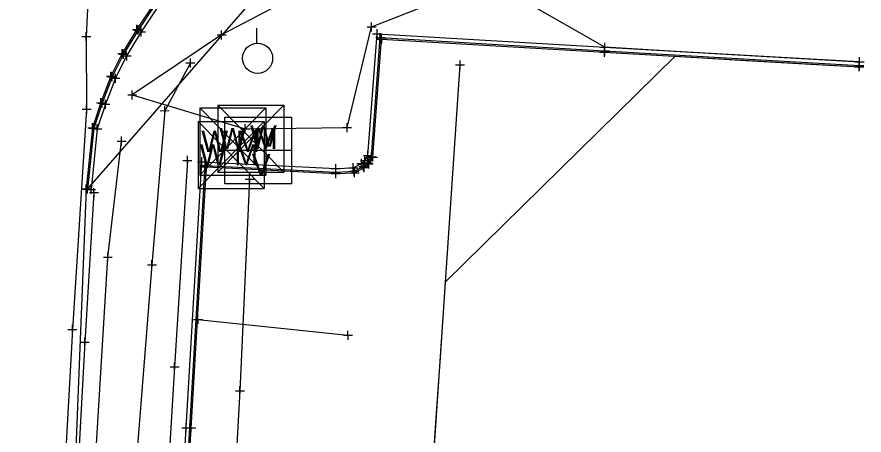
# Model space of a CAD drawing. Extents: x -1 to 1157254, y -1 to 2021979.
# Drawn here: x 1151704.9 to 1151824.6, y 2019842 to 2019901.1 of the extents above; entities that cross this region are included whole.
import ezdxf

# ---------------------------------------------------------------- set-up
doc = ezdxf.new("R2010")
doc.units = 0
for name, color, linetype in [('S_BUILDING_ANNOT', 7, 'Continuous'), ('S_CATCH_BASIN', 7, 'Continuous'), ('S_CONTOUR_ANNOT', 7, 'Continuous'), ('S_CTL_TABLE', 7, 'Continuous'), ('S_DTM_PAVEMENT', 7, 'Continuous'), ('S_EDGE_BITUMINOUS_ANNOT', 7, 'Continuous'), ('S_EDGE_CONCRETE', 7, 'Continuous'), ('S_EDGE_PAVEMENT', 7, 'Continuous'), ('S_EDGE_PAVEMENT_ANNOT', 7, 'Continuous'), ('S_ENV_CONSTRAINT', 7, 'Continuous'), ('S_GAS_PUMP_ISLAND_ANNOT', 7, 'Continuous')]:
    doc.layers.add(name, color=color, linetype=linetype)

msp = doc.modelspace()

# ---------------------------------------------------------------- linework, layer by layer
at = {"layer": 'S_BUILDING_ANNOT'}
for p, q in [((1151721.81, 2019898.72), (1151721.81, 2019899.99)), ((1151721.98, 2019898.61), (1151721.98, 2019899.88)), ((1151722.41, 2019898.34), (1151722.4, 2019899.62)), ((1151714.01, 2019898.33), (1151715.29, 2019898.33)), ((1151714.65, 2019897.7), (1151714.65, 2019898.97)), ((1151714.65, 2019898.33), (1151714.65, 2019898.33)), ((1151721.18, 2019899.35), (1151722.45, 2019899.36)), ((1151721.34, 2019899.25), (1151722.62, 2019899.25)), ((1151721.77, 2019898.98), (1151723.04, 2019898.98)), ((1151721.81, 2019899.36), (1151721.81, 2019899.36)), ((1151721.98, 2019899.25), (1151721.98, 2019899.25)), ((1151722.4, 2019898.98), (1151722.4, 2019898.98)), ((1151755.12, 2019898.72), (1151756.39, 2019898.72)), ((1151755.76, 2019898.08), (1151755.76, 2019899.36)), ((1151755.76, 2019898.72), (1151755.76, 2019898.72)), ((1151756.22, 2019897.56), (1151756.22, 2019898.83)), ((1151756.41, 2019897.34), (1151756.4, 2019898.62)), ((1151755.58, 2019898.19), (1151756.86, 2019898.19)), ((1151755.77, 2019897.98), (1151757.04, 2019897.98)), ((1151756.22, 2019898.19), (1151756.22, 2019898.19)), ((1151756.4, 2019897.98), (1151756.4, 2019897.98)), ((1151787.95, 2019896.17), (1151787.95, 2019897.44)), ((1151719.11, 2019895.93), (1151720.39, 2019895.94)), ((1151719.29, 2019895.84), (1151720.56, 2019895.84)), ((1151719.75, 2019895.3), (1151719.75, 2019896.57)), ((1151719.75, 2019895.93), (1151719.75, 2019895.93)), ((1151719.93, 2019895.2), (1151719.92, 2019896.48)), ((1151719.93, 2019895.84), (1151719.93, 2019895.84)), ((1151720.37, 2019894.96), (1151720.36, 2019896.23)), ((1151787.28, 2019896.11), (1151788.55, 2019896.11)), ((1151787.29, 2019896.31), (1151788.56, 2019896.31)), ((1151787.32, 2019896.8), (1151788.59, 2019896.81)), ((1151787.91, 2019895.47), (1151787.91, 2019896.74)), ((1151787.91, 2019896.11), (1151787.91, 2019896.11)), ((1151787.93, 2019895.67), (1151787.92, 2019896.94)), ((1151787.92, 2019896.31), (1151787.92, 2019896.31)), ((1151787.95, 2019896.81), (1151787.95, 2019896.81)), ((1151719.73, 2019895.6), (1151721, 2019895.6)), ((1151720.36, 2019895.6), (1151720.36, 2019895.6)), ((1151823.32, 2019894.76), (1151824.59, 2019894.76)), ((1151823.92, 2019893.42), (1151823.91, 2019894.7)), ((1151823.93, 2019893.62), (1151823.93, 2019894.9)), ((1151823.96, 2019894.12), (1151823.95, 2019895.4)), ((1151823.96, 2019894.76), (1151823.96, 2019894.76)), ((1151823.28, 2019894.06), (1151824.55, 2019894.06)), ((1151823.29, 2019894.26), (1151824.56, 2019894.26)), ((1151823.92, 2019894.06), (1151823.92, 2019894.06)), ((1151823.93, 2019894.26), (1151823.93, 2019894.26)), ((1151717.5, 2019892.72), (1151718.78, 2019892.72)), ((1151717.69, 2019892.64), (1151718.96, 2019892.64)), ((1151718.14, 2019892.08), (1151718.14, 2019893.36)), ((1151718.14, 2019892.72), (1151718.14, 2019892.72)), ((1151718.15, 2019892.44), (1151719.42, 2019892.44)), ((1151718.33, 2019892), (1151718.32, 2019893.28)), ((1151718.32, 2019892.64), (1151718.32, 2019892.64)), ((1151718.78, 2019891.8), (1151718.78, 2019893.08)), ((1151718.78, 2019892.44), (1151718.78, 2019892.44)), ((1151714.72, 2019887.43), (1151714.71, 2019888.71)), ((1151716.08, 2019888.98), (1151717.35, 2019888.99)), ((1151716.27, 2019888.92), (1151717.54, 2019888.92)), ((1151716.72, 2019888.35), (1151716.72, 2019889.62)), ((1151716.72, 2019888.99), (1151716.72, 2019888.99)), ((1151716.74, 2019888.75), (1151718.01, 2019888.75)), ((1151716.91, 2019888.28), (1151716.91, 2019889.55)), ((1151716.91, 2019888.92), (1151716.91, 2019888.92)), ((1151717.38, 2019888.11), (1151717.38, 2019889.39)), ((1151717.38, 2019888.75), (1151717.38, 2019888.75)), ((1151714.08, 2019888.07), (1151715.35, 2019888.07)), ((1151714.71, 2019888.07), (1151714.71, 2019888.07)), ((1151714.89, 2019885.43), (1151716.16, 2019885.44)), ((1151715.09, 2019885.39), (1151716.36, 2019885.39)), ((1151715.53, 2019884.8), (1151715.53, 2019886.07)), ((1151715.53, 2019885.43), (1151715.53, 2019885.43)), ((1151715.58, 2019885.29), (1151716.85, 2019885.29)), ((1151715.73, 2019884.76), (1151715.72, 2019886.03)), ((1151715.72, 2019885.39), (1151715.72, 2019885.39)), ((1151716.22, 2019884.65), (1151716.22, 2019885.92)), ((1151716.22, 2019885.29), (1151716.22, 2019885.29)), ((1151753.84, 2019881.5), (1151755.11, 2019881.5)), ((1151754.48, 2019880.86), (1151754.47, 2019882.14)), ((1151754.47, 2019881.5), (1151754.47, 2019881.5)), ((1151754.97, 2019880.71), (1151754.96, 2019881.98)), ((1151755.16, 2019880.65), (1151755.16, 2019881.92)), ((1151730.38, 2019880.62), (1151731.65, 2019880.63)), ((1151731.01, 2019879.99), (1151731.01, 2019881.26)), ((1151731.01, 2019880.62), (1151731.01, 2019880.62)), ((1151731.48, 2019879.46), (1151731.48, 2019880.74)), ((1151731.67, 2019879.25), (1151731.67, 2019880.53)), ((1151749.92, 2019879.02), (1151749.92, 2019880.29)), ((1151752.39, 2019879.13), (1151752.39, 2019880.4)), ((1151752.9, 2019880.38), (1151754.17, 2019880.38)), ((1151753.41, 2019880.78), (1151754.68, 2019880.78)), ((1151753.54, 2019879.74), (1151753.54, 2019881.02)), ((1151753.54, 2019880.38), (1151753.54, 2019880.38)), ((1151753.79, 2019880.45), (1151755.06, 2019880.45)), ((1151753.82, 2019879.32), (1151753.81, 2019880.6)), ((1151753.93, 2019879.16), (1151753.92, 2019880.43)), ((1151753.94, 2019880.31), (1151755.22, 2019880.32)), ((1151754.05, 2019880.15), (1151754.04, 2019881.42)), ((1151754.05, 2019880.78), (1151754.05, 2019880.78)), ((1151754.33, 2019881.34), (1151755.6, 2019881.35)), ((1151754.43, 2019879.81), (1151754.43, 2019881.08)), ((1151754.43, 2019880.45), (1151754.43, 2019880.45)), ((1151754.52, 2019881.28), (1151755.8, 2019881.28)), ((1151754.58, 2019879.68), (1151754.58, 2019880.95)), ((1151754.58, 2019880.31), (1151754.58, 2019880.31)), ((1151754.96, 2019881.35), (1151754.96, 2019881.35)), ((1151755.16, 2019881.28), (1151755.16, 2019881.28)), ((1151730.85, 2019880.1), (1151732.12, 2019880.1)), ((1151731.03, 2019879.89), (1151732.31, 2019879.89)), ((1151731.48, 2019880.1), (1151731.48, 2019880.1)), ((1151731.67, 2019879.89), (1151731.67, 2019879.89)), ((1151749.28, 2019879.65), (1151750.56, 2019879.66)), ((1151749.28, 2019879.15), (1151750.55, 2019879.16)), ((1151749.92, 2019878.52), (1151749.92, 2019879.79)), ((1151749.92, 2019879.66), (1151749.92, 2019879.66)), ((1151749.92, 2019878.32), (1151749.92, 2019879.59)), ((1151749.92, 2019879.16), (1151749.92, 2019879.16)), ((1151751.75, 2019879.76), (1151753.02, 2019879.77)), ((1151751.89, 2019879.27), (1151753.16, 2019879.27)), ((1151751.94, 2019879.07), (1151753.21, 2019879.07)), ((1151752.39, 2019879.76), (1151752.39, 2019879.76)), ((1151752.52, 2019878.63), (1151752.52, 2019879.91)), ((1151752.52, 2019879.27), (1151752.52, 2019879.27)), ((1151752.58, 2019878.44), (1151752.57, 2019879.71)), ((1151752.58, 2019879.07), (1151752.58, 2019879.07)), ((1151753.18, 2019879.96), (1151754.45, 2019879.96)), ((1151753.29, 2019879.79), (1151754.56, 2019879.79)), ((1151753.81, 2019879.96), (1151753.81, 2019879.96)), ((1151753.92, 2019879.79), (1151753.92, 2019879.79)), ((1151749.28, 2019878.95), (1151750.55, 2019878.96)), ((1151749.92, 2019878.95), (1151749.92, 2019878.95)), ((1151714.01, 2019876.77), (1151715.28, 2019876.78)), ((1151714.21, 2019876.75), (1151715.48, 2019876.76)), ((1151714.65, 2019876.14), (1151714.64, 2019877.41)), ((1151714.64, 2019876.78), (1151714.64, 2019876.78)), ((1151714.7, 2019876.7), (1151715.98, 2019876.71)), ((1151714.84, 2019876.12), (1151714.84, 2019877.39)), ((1151714.84, 2019876.76), (1151714.84, 2019876.76)), ((1151715.34, 2019876.07), (1151715.34, 2019877.34)), ((1151715.34, 2019876.71), (1151715.34, 2019876.71)), ((1151715.75, 2019875.63), (1151715.74, 2019876.9)), ((1151715.11, 2019876.26), (1151716.38, 2019876.27)), ((1151715.74, 2019876.27), (1151715.74, 2019876.27)), ((1151730.45, 2019857.69), (1151730.44, 2019858.96)), ((1151712.7, 2019856.27), (1151712.7, 2019857.55)), ((1151729.81, 2019858.33), (1151731.08, 2019858.33)), ((1151730.44, 2019858.33), (1151730.44, 2019858.33)), ((1151712.06, 2019856.91), (1151713.33, 2019856.91)), ((1151712.7, 2019856.91), (1151712.7, 2019856.91)), ((1151751.66, 2019855.44), (1151751.65, 2019856.71)), ((1151714.44, 2019854.44), (1151714.44, 2019855.71)), ((1151751.02, 2019856.08), (1151752.29, 2019856.08)), ((1151751.65, 2019856.08), (1151751.65, 2019856.08)), ((1151713.81, 2019855.08), (1151715.08, 2019855.08)), ((1151714.44, 2019855.08), (1151714.44, 2019855.08)), ((1151728.8, 2019842.36), (1151728.8, 2019843.63)), ((1151729.3, 2019842.33), (1151729.3, 2019843.6)), ((1151729.5, 2019842.32), (1151729.5, 2019843.59)), ((1151728.16, 2019842.99), (1151729.44, 2019843)), ((1151728.66, 2019842.96), (1151729.94, 2019842.97)), ((1151728.8, 2019842.99), (1151728.8, 2019842.99)), ((1151728.86, 2019842.95), (1151730.13, 2019842.96)), ((1151729.3, 2019842.97), (1151729.3, 2019842.97)), ((1151729.5, 2019842.95), (1151729.5, 2019842.95))]:
    msp.add_line(p, q, dxfattribs=at)
at = {"layer": 'S_CATCH_BASIN'}
msp.add_line((1151738.75, 2019897.4), (1151738.75, 2019899.5), dxfattribs=at)
msp.add_circle((1151738.87, 2019895.26), 2.13, dxfattribs=at)
at = {"layer": 'S_CONTOUR_ANNOT'}
for p, q in [((1151733.25, 2019888.64), (1151742.58, 2019888.64)), ((1151733.25, 2019888.64), (1151733.25, 2019879.15)), ((1151733.25, 2019888.64), (1151742.58, 2019879.15)), ((1151742.58, 2019888.64), (1151733.25, 2019879.15)), ((1151742.58, 2019888.64), (1151742.58, 2019879.15)), ((1151730.72, 2019888.23), (1151740.05, 2019888.23)), ((1151730.72, 2019888.23), (1151730.72, 2019878.74)), ((1151730.72, 2019888.23), (1151740.05, 2019878.74)), ((1151740.05, 2019888.23), (1151730.72, 2019878.74)), ((1151740.05, 2019888.23), (1151740.05, 2019878.74)), ((1151730.47, 2019886.33), (1151739.81, 2019886.33)), ((1151730.47, 2019886.33), (1151730.47, 2019876.84)), ((1151730.47, 2019886.33), (1151739.81, 2019876.84)), ((1151739.81, 2019886.33), (1151730.47, 2019876.84)), ((1151734.25, 2019886.94), (1151743.67, 2019886.94)), ((1151734.25, 2019877.52), (1151734.25, 2019886.94)), ((1151739.81, 2019886.33), (1151739.81, 2019876.84)), ((1151743.67, 2019886.94), (1151743.67, 2019877.52)), ((1151734.25, 2019882.25), (1151743.67, 2019882.25)), ((1151733.25, 2019879.15), (1151742.58, 2019879.15)), ((1151730.72, 2019878.74), (1151740.05, 2019878.74)), ((1151730.47, 2019876.84), (1151739.81, 2019876.84)), ((1151743.67, 2019877.52), (1151734.25, 2019877.52))]:
    msp.add_line(p, q, dxfattribs=at)
at = {"layer": 'S_CTL_TABLE'}
for p, q in [((1151754.35, 2019899.69), (1151755.63, 2019899.7)), ((1151754.99, 2019899.06), (1151754.99, 2019900.33)), ((1151754.99, 2019899.7), (1151754.99, 2019899.7)), ((1151733.15, 2019898.56), (1151734.42, 2019898.56)), ((1151733.79, 2019897.92), (1151733.78, 2019899.19)), ((1151733.78, 2019898.56), (1151733.78, 2019898.56)), ((1151728.74, 2019894.61), (1151730.02, 2019894.61)), ((1151729.38, 2019893.97), (1151729.38, 2019895.24)), ((1151729.38, 2019894.61), (1151729.38, 2019894.61)), ((1151767.5, 2019893.7), (1151767.49, 2019894.97)), ((1151766.86, 2019894.33), (1151768.13, 2019894.33)), ((1151767.49, 2019894.33), (1151767.49, 2019894.33)), ((1151720.51, 2019890.08), (1151721.78, 2019890.08)), ((1151721.14, 2019889.44), (1151721.14, 2019890.72)), ((1151721.14, 2019890.08), (1151721.14, 2019890.08)), ((1151725.11, 2019887.85), (1151726.39, 2019887.86)), ((1151725.75, 2019887.22), (1151725.75, 2019888.49)), ((1151725.75, 2019887.85), (1151725.75, 2019887.85)), ((1151736.49, 2019885.3), (1151737.76, 2019885.3)), ((1151737.12, 2019884.67), (1151737.12, 2019885.94)), ((1151737.12, 2019885.3), (1151737.12, 2019885.3)), ((1151750.88, 2019885.46), (1151752.15, 2019885.47)), ((1151751.52, 2019884.83), (1151751.52, 2019886.1)), ((1151751.52, 2019885.47), (1151751.52, 2019885.47)), ((1151719.64, 2019882.92), (1151719.64, 2019884.19)), ((1151719.01, 2019883.55), (1151720.28, 2019883.55)), ((1151719.64, 2019883.55), (1151719.64, 2019883.55)), ((1151728.96, 2019880.18), (1151728.96, 2019881.45)), ((1151728.32, 2019880.81), (1151729.6, 2019880.81)), ((1151728.96, 2019880.81), (1151728.96, 2019880.81)), ((1151737.1, 2019878.18), (1151738.37, 2019878.18)), ((1151737.74, 2019877.54), (1151737.74, 2019878.81)), ((1151737.74, 2019878.18), (1151737.74, 2019878.18)), ((1151717.07, 2019867.12), (1151718.34, 2019867.13)), ((1151717.71, 2019866.49), (1151717.71, 2019867.76)), ((1151717.71, 2019867.12), (1151717.71, 2019867.12)), ((1151723.3, 2019866.05), (1151724.57, 2019866.05)), ((1151723.94, 2019865.41), (1151723.93, 2019866.68)), ((1151723.93, 2019866.05), (1151723.93, 2019866.05)), ((1151726.5, 2019851.6), (1151727.78, 2019851.61)), ((1151727.14, 2019850.97), (1151727.14, 2019852.24)), ((1151727.14, 2019851.61), (1151727.14, 2019851.61)), ((1151735.75, 2019848.2), (1151737.02, 2019848.21)), ((1151736.38, 2019847.57), (1151736.38, 2019848.84)), ((1151736.38, 2019848.21), (1151736.38, 2019848.21))]:
    msp.add_line(p, q, dxfattribs=at)
at = {"layer": 'S_DTM_PAVEMENT'}
msp.add_lwpolyline([(1151730.44, 2019858.33), (1151751.65, 2019856.08)], dxfattribs=at)
at = {"layer": 'S_EDGE_BITUMINOUS_ANNOT'}
for points in [[(1151760.42, 2019912.58), (1151733.78, 2019898.56), (1151721.14, 2019890.08), (1151737.12, 2019885.3), (1151751.52, 2019885.47), (1151754.99, 2019899.7), (1151764.63, 2019903.46)], [(1151731.83, 2019910.35), (1151728.1, 2019907.39), (1151727.1, 2019905.67), (1151724.23, 2019902.98), (1151721.81, 2019899.36), (1151719.75, 2019895.93), (1151718.14, 2019892.72), (1151716.72, 2019888.99)], [(1151728.25, 2019907.26), (1151727.26, 2019905.55), (1151724.38, 2019902.85), (1151721.98, 2019899.25), (1151719.93, 2019895.84), (1151718.32, 2019892.64), (1151716.91, 2019888.92)], [(1151729.38, 2019894.61), (1151725.75, 2019887.85), (1151723.93, 2019866.05), (1151721.02, 2019829.12), (1151718.89, 2019806.62), (1151717.2, 2019768.34), (1151715.9, 2019747.47)], [(1151764.61, 2019691.37), (1151763.49, 2019723.26), (1151762.86, 2019750.61), (1151763.43, 2019778.05), (1151762.73, 2019823.72), (1151767.49, 2019894.33)], [(1151728.96, 2019880.81), (1151727.14, 2019851.61), (1151724.6, 2019809.32), (1151723.67, 2019775.16), (1151719.67, 2019745.76), (1151712.11, 2019751.13), (1151711.94, 2019772.6), (1151714.72, 2019818.15), (1151717.71, 2019867.12), (1151719.64, 2019883.55)], [(1151737.74, 2019878.18), (1151736.38, 2019848.21), (1151733.75, 2019801.77), (1151728.77, 2019763.49), (1151747.84, 2019761.12), (1151748.14, 2019735.82)]]:
    msp.add_lwpolyline(points, dxfattribs=at)
at = {"layer": 'S_EDGE_CONCRETE'}
msp.add_lwpolyline([(1151721.2, 2020067.58), (1151720.35, 2020034.81), (1151718.96, 2020003.33), (1151717.56, 2019973.57), (1151716.63, 2019939.58), (1151714.65, 2019898.33), (1151714.71, 2019888.07), (1151712.7, 2019856.91), (1151710.53, 2019817.9), (1151709.24, 2019784.25), (1151708.59, 2019750.25), (1151708.31, 2019720.95), (1151707.21, 2019690.49), (1151706.05, 2019655.66), (1151705.36, 2019633.56), (1151704.86, 2019608.44), (1151705.24, 2019577.73)], dxfattribs=at)
at = {"layer": 'S_EDGE_PAVEMENT'}
for points in [[(1151715.72, 2019885.39), (1151714.84, 2019876.76), (1151752.89, 2019920.34), (1151749.03, 2019919.21), (1151744.63, 2019918.12), (1151740.51, 2019917.01), (1151737.94, 2019915.19), (1151734.63, 2019913.18)], [(1151752.95, 2019920.15), (1151749.08, 2019919.02), (1151744.68, 2019917.93), (1151740.59, 2019916.83), (1151738.05, 2019915.03), (1151734.76, 2019913.03), (1151731.96, 2019910.2), (1151728.25, 2019907.26), (1151727.26, 2019905.55), (1151724.38, 2019902.85), (1151721.98, 2019899.25), (1151719.93, 2019895.84), (1151718.32, 2019892.64), (1151716.91, 2019888.92), (1151715.72, 2019885.39), (1151714.84, 2019876.76)], [(1151753.09, 2019919.67), (1151749.21, 2019918.54), (1151744.81, 2019917.45), (1151740.81, 2019916.37), (1151738.33, 2019914.61), (1151735.07, 2019912.63), (1151732.3, 2019909.83), (1151728.64, 2019906.93), (1151727.65, 2019905.23), (1151724.77, 2019902.53), (1151722.4, 2019898.98), (1151720.36, 2019895.6), (1151718.78, 2019892.44), (1151717.38, 2019888.75), (1151716.22, 2019885.29), (1151715.34, 2019876.71)], [(1151736.27, 2019739.4), (1151738.23, 2019739.96), (1151739.85, 2019740.12), (1151740.97, 2019740.78), (1151741.74, 2019742.53), (1151742.19, 2019744.31), (1151742.5, 2019755.25), (1151742.42, 2019756.84), (1151742.24, 2019757.4), (1151741.56, 2019758.47), (1151740.68, 2019758.66), (1151724.1, 2019760.02), (1151724.55, 2019772.05), (1151726.45, 2019802.51), (1151728.8, 2019842.99), (1151731.01, 2019880.62), (1151749.92, 2019879.66), (1151752.39, 2019879.76), (1151753.54, 2019880.38), (1151754.05, 2019880.78), (1151754.47, 2019881.5), (1151755.76, 2019898.72), (1151787.95, 2019896.81), (1151823.96, 2019894.76)], [(1151736.41, 2019738.92), (1151738.33, 2019739.47), (1151740.01, 2019739.63), (1151741.36, 2019740.43), (1151742.21, 2019742.37), (1151742.69, 2019744.24), (1151743, 2019755.26), (1151742.92, 2019756.93), (1151742.69, 2019757.62), (1151741.88, 2019758.91), (1151740.76, 2019759.15), (1151724.62, 2019760.48), (1151725.05, 2019772.03), (1151726.95, 2019802.48), (1151729.3, 2019842.97), (1151731.48, 2019880.1), (1151749.92, 2019879.16), (1151752.52, 2019879.27), (1151753.81, 2019879.96), (1151754.43, 2019880.45), (1151754.96, 2019881.35), (1151756.22, 2019898.19), (1151787.92, 2019896.31), (1151823.93, 2019894.26)], [(1151715.53, 2019885.43), (1151714.64, 2019876.78), (1151709.69, 2019752.35), (1151710.4, 2019750.35), (1151711.45, 2019747.98), (1151712.55, 2019746.65), (1151715.23, 2019743.64), (1151717.28, 2019742.48), (1151719.41, 2019741.06), (1151724.21, 2019740.63)], [(1151715.74, 2019876.27), (1151714.44, 2019855.08), (1151712.5, 2019819.72), (1151711.38, 2019789.77), (1151709.99, 2019752.96)]]:
    msp.add_lwpolyline(points, dxfattribs=at)
at = {"layer": 'S_EDGE_PAVEMENT_ANNOT'}
msp.add_lwpolyline([(1151736.47, 2019738.73), (1151738.36, 2019739.27), (1151740.07, 2019739.44), (1151741.52, 2019740.29), (1151742.4, 2019742.3), (1151742.89, 2019744.22), (1151743.2, 2019755.26), (1151743.12, 2019756.97), (1151742.87, 2019757.7), (1151742, 2019759.09), (1151740.79, 2019759.35), (1151724.83, 2019760.67), (1151725.25, 2019772.02), (1151727.15, 2019802.47), (1151729.5, 2019842.95), (1151731.67, 2019879.89), (1151749.92, 2019878.95), (1151752.58, 2019879.07), (1151753.92, 2019879.79), (1151754.58, 2019880.31), (1151755.16, 2019881.28), (1151756.4, 2019897.98), (1151787.91, 2019896.11), (1151823.92, 2019894.06)], dxfattribs=at)
at = {"layer": 'S_ENV_CONSTRAINT'}
msp.add_lwpolyline([(1151752.89, 2019920.34), (1151749.03, 2019919.21), (1151744.63, 2019918.12), (1151740.51, 2019917.01), (1151737.94, 2019915.19), (1151734.63, 2019913.18), (1151731.83, 2019910.35), (1151728.1, 2019907.39), (1151727.1, 2019905.67), (1151724.23, 2019902.98), (1151721.81, 2019899.36), (1151719.75, 2019895.93), (1151718.14, 2019892.72), (1151716.72, 2019888.99), (1151715.53, 2019885.43), (1151714.64, 2019876.78)], dxfattribs=at)
at = {"layer": 'S_GAS_PUMP_ISLAND_ANNOT'}
msp.add_lwpolyline([(1151763.4, 2019833.7), (1151764.08, 2019843.67), (1151764.75, 2019853.65), (1151765.42, 2019863.63), (1151797.9, 2019895.54), (1151807.88, 2019894.97), (1151817.86, 2019894.4), (1151823.92, 2019894.06), (1151823.96, 2019894.76), (1151817.9, 2019895.1), (1151807.92, 2019895.67), (1151797.94, 2019896.24), (1151787.95, 2019896.81), (1151760.42, 2019912.58)], dxfattribs=at)

# ---------------------------------------------------------------- texts
at = {"layer": 'S_CONTOUR_ANNOT'}
for s, height, p in [('W M', 2.999, (1151733.45, 2019882.41)), ('W', 3, (1151737.8, 2019882.78)), ('W M', 2.999, (1151730.92, 2019882)), ('W M', 2.999, (1151730.68, 2019880.1)), ('V', 3, (1151738.04, 2019878.72))]:
    msp.add_text(s, height=height, dxfattribs=at).set_placement(p)

doc.saveas('drawing.dxf')
